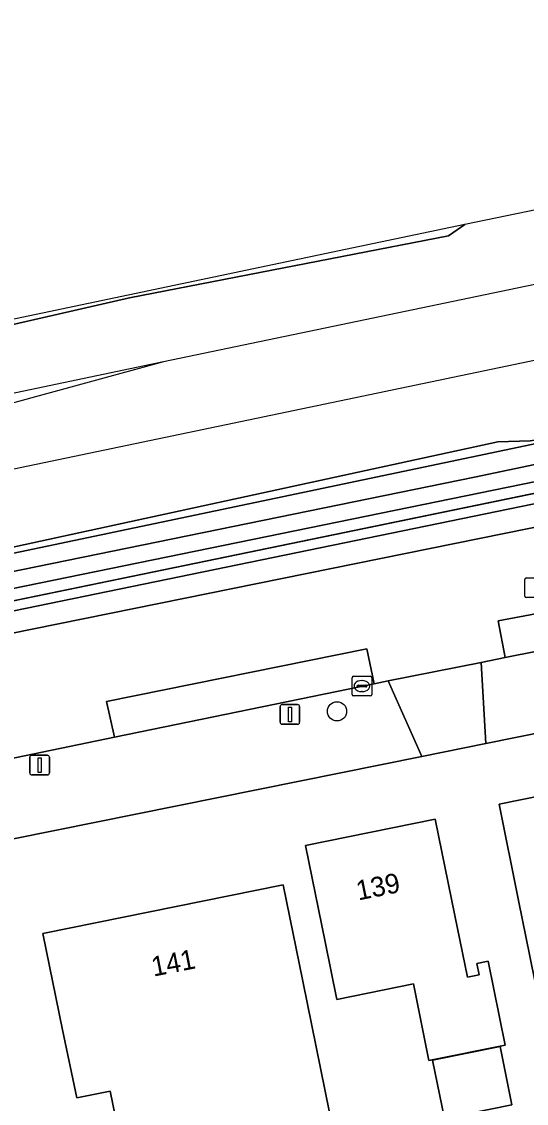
# Model space of a CAD drawing. Extents: x 162989 to 165008, y 383432 to 384338.
# Drawn here: x 163506.8 to 163532.4, y 384033.1 to 384088 of the extents above; entities that cross this region are included whole.
import ezdxf

# ---------------------------------------------------------------- set-up
doc = ezdxf.new("R2010")
doc.units = 0
for name, color, linetype in [('IMGEO_Boom', 7, 'Continuous'), ('IMGEO_Erf', 7, 'Continuous'), ('IMGEO_Grasland_overig', 7, 'Continuous'), ('IMGEO_Greppel_droge_sloot', 7, 'Continuous'), ('IMGEO_Groenvoorziening', 7, 'Continuous'), ('IMGEO_Haag', 7, 'Continuous'), ('IMGEO_Hek', 7, 'Continuous'), ('IMGEO_Kolk', 7, 'Continuous'), ('IMGEO_Lichtmast', 7, 'Continuous'), ('IMGEO_Pand', 7, 'Continuous'), ('IMGEO_Pand_nummerreeks', 7, 'Continuous'), ('IMGEO_Parkeervlak_gesloten', 7, 'Continuous'), ('IMGEO_Rijbaan_lokaal_gesloten', 7, 'Continuous'), ('IMGEO_Rioolput', 7, 'Continuous'), ('IMGEO_Spoor', 7, 'Continuous'), ('IMGEO_Spoorbaan_halfverhard', 7, 'Continuous'), ('IMGEO_Voetpad_open', 7, 'Continuous')]:
    doc.layers.add(name, color=color, linetype=linetype)

msp = doc.modelspace()

# ---------------------------------------------------------------- linework, layer by layer
at = {"layer": 'IMGEO_Boom'}
msp.add_circle((163522.81, 384052.988), 0.489, dxfattribs=at)
at = {"layer": 'IMGEO_Erf'}
msp.add_lwpolyline([(163571.675, 384023.898), (163570.606, 384023.676), (163567.521, 384023.037), (163565.815, 384029.374), (163562.598, 384028.708), (163561.933, 384031.921), (163566.989, 384032.968), (163567.654, 384029.755), (163568.81, 384029.994), (163569.078, 384030.05), (163568.17, 384033.338), (163567.049, 384033.106), (163565.959, 384038.486), (163565.183, 384042.315), (163564.24, 384046.969), (163563.675, 384049.758), (163562.681, 384054.658), (163568.762, 384055.891), (163570.284, 384048.388), (163575.932, 384049.533), (163573.788, 384060.144), (163530.361, 384051.352), (163527.117, 384050.695), (163506.394, 384046.506)], dxfattribs=at)
for points in [[(163532.023, 384043.37), (163531.029, 384048.27), (163536.618, 384049.403), (163542.203, 384050.536), (163543.197, 384045.637), (163543.798, 384042.817), (163544.408, 384039.811), (163544.673, 384038.506), (163544.864, 384037.566), (163539.256, 384036.444), (163536.597, 384035.904), (163536.094, 384038.386), (163533.156, 384037.786), (163532.595, 384040.551)], [(163522.794, 384038.354), (163522.201, 384041.278), (163521.208, 384046.178), (163527.794, 384047.513), (163528.787, 384042.613), (163529.423, 384039.478), (163530.017, 384039.598), (163529.898, 384040.183), (163530.471, 384040.296), (163531.338, 384036.034), (163527.475, 384035.251), (163526.686, 384039.143)], [(163508.88, 384036.807), (163507.887, 384041.707), (163520.085, 384044.18), (163521.078, 384039.28), (163522.651, 384031.523), (163516.799, 384030.336), (163511.554, 384032.454), (163511.302, 384033.693), (163509.603, 384033.347)], [(163527.663, 384035.27), (163531.081, 384035.963), (163531.685, 384032.988), (163528.266, 384032.295)]]:
    msp.add_lwpolyline(points, close=True, dxfattribs=at)
at = {"layer": 'IMGEO_Grasland_overig'}
for points in [[(163483.781, 384068.146), (163485.116, 384068.256), (163500.004, 384071.187), (163512.279, 384073.997), (163528.462, 384077.141), (163529.295, 384077.717), (163523.236, 384076.456)], [(163567.891, 384071.31), (163567.147, 384072.016), (163567.019, 384073.036), (163567.705, 384073.624), (163568.981, 384073.967), (163576.539, 384075.585), (163576.38, 384076.349), (163564.027, 384073.934), (163544.976, 384069.548), (163534.604, 384067.329), (163533.632, 384066.876), (163532.615, 384066.725), (163530.964, 384066.68), (163496.927, 384059.282), (163496.482, 384058.939), (163551.444, 384070.499), (163563.608, 384072.965), (163564.314, 384072.884), (163564.557, 384072.489), (163564.885, 384070.689)]]:
    msp.add_lwpolyline(points, close=True, dxfattribs=at)
at = {"layer": 'IMGEO_Greppel_droge_sloot'}
for points in [[(163564.885, 384070.689), (163564.557, 384072.489), (163564.314, 384072.884), (163563.608, 384072.965), (163551.444, 384070.499), (163496.482, 384058.939), (163481.272, 384055.806), (163480.976, 384055.531), (163480.854, 384055.133), (163480.891, 384054.4), (163481.106, 384053.827), (163481.381, 384053.662), (163481.625, 384053.535), (163494.89, 384056.228), (163559.208, 384069.516)], [(163562.988, 384071.656), (163555.555, 384070.298), (163529.787, 384064.894), (163481.54, 384055.015), (163481.436, 384054.813), (163481.452, 384054.547), (163481.731, 384054.178), (163563.229, 384070.88)], [(163555.555, 384070.298), (163562.988, 384071.656), (163563.229, 384070.88), (163481.731, 384054.178), (163481.452, 384054.547), (163481.436, 384054.813), (163481.54, 384055.015), (163529.787, 384064.894)]]:
    msp.add_lwpolyline(points, close=True, dxfattribs=at)
at = {"layer": 'IMGEO_Groenvoorziening'}
for points in [[(163721.236, 384103.128), (163651.615, 384088.607), (163609.784, 384079.965), (163577.034, 384073.199), (163567.891, 384071.31), (163564.885, 384070.689), (163559.208, 384069.516), (163494.89, 384056.228), (163481.625, 384053.535), (163459.651, 384049.074), (163442.263, 384045.543), (163422.031, 384041.436), (163419.561, 384040.874), (163408.564, 384037.598), (163408.734, 384037.023), (163409.522, 384037.258), (163419.713, 384040.294), (163422.158, 384040.849), (163459.771, 384048.486), (163651.736, 384088.019), (163830.895, 384125.387)], [(163830.895, 384125.387), (163651.736, 384088.019), (163459.771, 384048.486), (163422.158, 384040.849), (163419.713, 384040.294), (163409.522, 384037.258), (163408.734, 384037.023), (163409.808, 384036.105), (163410.773, 384036.455), (163412.582, 384037.103), (163414.405, 384037.712), (163416.239, 384038.284), (163418.085, 384038.817), (163419.942, 384039.312), (163421.809, 384039.768), (163423.331, 384040.11), (163470.865, 384049.76), (163474.78, 384050.554), (163569.015, 384069.685), (163584.838, 384072.976), (163644.593, 384085.348), (163648.507, 384086.167), (163682.411, 384093.294), (163707.965, 384098.574)]]:
    msp.add_lwpolyline(points, dxfattribs=at)
at = {"layer": 'IMGEO_Haag'}
msp.add_lwpolyline([(163721.236, 384103.128), (163651.615, 384088.607), (163609.784, 384079.965), (163577.034, 384073.199), (163567.891, 384071.31), (163564.885, 384070.689), (163559.208, 384069.516), (163494.89, 384056.228), (163481.625, 384053.535), (163459.651, 384049.074), (163442.263, 384045.543), (163422.031, 384041.436), (163419.561, 384040.874), (163408.564, 384037.598), (163408.734, 384037.023), (163409.522, 384037.258), (163419.713, 384040.294), (163422.158, 384040.849), (163459.771, 384048.486), (163651.736, 384088.019), (163830.895, 384125.387)], dxfattribs=at)
at = {"layer": 'IMGEO_Hek'}
msp.add_lwpolyline([(163830.751, 384125.97), (163651.615, 384088.607), (163494.89, 384056.228), (163459.651, 384049.074)], dxfattribs=at)
at = {"layer": 'IMGEO_Kolk'}
for p, q in [((163523.573, 384053.844), (163523.573, 384054.696)), ((163523.648, 384054.77), (163524.5, 384054.77)), ((163524.574, 384054.696), (163524.574, 384053.844)), ((163523.832, 384054.264), (163523.832, 384054.276)), ((163524.27, 384054.227), (163523.872, 384054.227)), ((163523.875, 384054.313), (163524.273, 384054.313)), ((163524.061, 384054.55), (163524.086, 384054.55)), ((163524.316, 384054.276), (163524.316, 384054.264)), ((163524.5, 384053.77), (163523.648, 384053.77)), ((163524.084, 384053.99), (163524.059, 384053.99))]:
    msp.add_line(p, q, dxfattribs=at)
for points in [[(163523.573, 384053.844), (163523.573, 384054.696)], [(163523.648, 384054.77), (163524.5, 384054.77)], [(163524.574, 384054.696), (163524.574, 384053.844)], [(163524.5, 384053.77), (163523.648, 384053.77)]]:
    msp.add_lwpolyline(points, dxfattribs=at)
for centre, radius, start, end in [((163523.65, 384054.694), 0.0765, 91.552, 178.448), ((163523.65, 384054.694), 0.0765, 91.552, 178.448), ((163524.498, 384054.694), 0.0765, 1.552, 88.448), ((163524.498, 384054.694), 0.0765, 1.552, 88.448), ((163523.872, 384054.273), 0.0403, 85.8775, 175.7526), ((163523.869, 384054.263), 0.0366, 178.938, 274.7102), ((163524.273, 384054.27), 0.043, 264.8664, 352.4533), ((163524.277, 384054.275), 0.0386, 1.7309, 96.639), ((163523.65, 384053.846), 0.0765, 181.552, 268.448), ((163523.65, 384053.846), 0.0765, 181.552, 268.448), ((163524.498, 384053.846), 0.0765, 271.552, 358.448), ((163524.498, 384053.846), 0.0765, 271.552, 358.448)]:
    msp.add_arc(centre, radius, start, end, dxfattribs=at)
for centre, major_axis, ratio, start_param, end_param in [((163524.06, 384054.27), (-0.387, 0.002), 0.722429, 4.712389, 7.853982), ((163524.085, 384054.27), (-0.39, 0.002), 0.717154, 1.570796, 4.712389)]:
    msp.add_ellipse(centre, major_axis=major_axis, ratio=ratio, start_param=start_param, end_param=end_param, dxfattribs=at)
at = {"layer": 'IMGEO_Lichtmast'}
for p, q in [((163519.923, 384052.433), (163519.923, 384053.233)), ((163519.923, 384053.233), (163519.923, 384052.433)), ((163520.023, 384053.333), (163520.813, 384053.333)), ((163520.813, 384053.333), (163520.023, 384053.333)), ((163520.913, 384053.233), (163520.913, 384052.433)), ((163520.913, 384052.433), (163520.913, 384053.233)), ((163520.813, 384052.333), (163520.023, 384052.333)), ((163520.023, 384052.333), (163520.813, 384052.333)), ((163507.224, 384049.856), (163507.224, 384050.656)), ((163507.224, 384050.656), (163507.224, 384049.856)), ((163507.324, 384050.756), (163508.114, 384050.756)), ((163508.114, 384050.756), (163507.324, 384050.756)), ((163508.214, 384050.656), (163508.214, 384049.856)), ((163508.214, 384049.856), (163508.214, 384050.656)), ((163508.114, 384049.756), (163507.324, 384049.756)), ((163507.324, 384049.756), (163508.114, 384049.756))]:
    msp.add_line(p, q, dxfattribs=at)
for points in [[(163520.343, 384053.208), (163520.493, 384053.208), (163520.493, 384052.458), (163520.343, 384052.458), (163520.343, 384053.208)], [(163507.644, 384050.631), (163507.794, 384050.631), (163507.794, 384049.881), (163507.644, 384049.881), (163507.644, 384050.631)]]:
    msp.add_lwpolyline(points, dxfattribs=at)
for centre, start, end in [((163520.023, 384053.233), 90, 180), ((163520.023, 384053.233), 90, 180), ((163520.813, 384053.233), 0, 90), ((163520.813, 384053.233), 360, 90), ((163520.023, 384052.433), 180, 270), ((163520.023, 384052.433), 180, 270), ((163520.813, 384052.433), 270, 0), ((163520.813, 384052.433), 270, 0), ((163507.324, 384050.656), 90, 180), ((163507.324, 384050.656), 90, 180), ((163508.114, 384050.656), 0, 90), ((163508.114, 384050.656), 360, 90), ((163507.324, 384049.856), 180, 270), ((163507.324, 384049.856), 180, 270), ((163508.114, 384049.856), 270, 0), ((163508.114, 384049.856), 270, 0)]:
    msp.add_arc(centre, 0.1, start, end, dxfattribs=at)
at = {"layer": 'IMGEO_Pand'}
for points in [[(163536.618, 384049.403), (163531.029, 384048.27), (163532.023, 384043.37), (163532.595, 384040.551), (163533.156, 384037.786), (163536.094, 384038.386), (163536.597, 384035.904), (163539.256, 384036.444)], [(163528.787, 384042.613), (163527.794, 384047.513), (163521.208, 384046.178), (163522.201, 384041.278), (163522.794, 384038.354), (163526.686, 384039.143), (163527.475, 384035.251), (163531.338, 384036.034), (163530.471, 384040.296), (163529.898, 384040.183), (163530.017, 384039.598), (163529.423, 384039.478)], [(163508.88, 384036.807), (163509.603, 384033.347), (163511.302, 384033.693), (163511.554, 384032.454), (163516.799, 384030.336), (163522.651, 384031.523), (163521.078, 384039.28), (163520.085, 384044.18), (163507.887, 384041.707)], [(163527.663, 384035.27), (163528.266, 384032.295), (163531.685, 384032.988), (163531.081, 384035.963)]]:
    msp.add_lwpolyline(points, close=True, dxfattribs=at)
at = {"layer": 'IMGEO_Parkeervlak_gesloten'}
for points in [[(163531.335, 384055.717), (163538.013, 384057.046), (163537.654, 384058.848), (163530.991, 384057.584)], [(163511.524, 384051.675), (163524.689, 384054.387), (163524.323, 384056.16), (163511.116, 384053.482)]]:
    msp.add_lwpolyline(points, close=True, dxfattribs=at)
at = {"layer": 'IMGEO_Rijbaan_lokaal_gesloten'}
msp.add_lwpolyline([(163562.613, 384061.968), (163570.204, 384063.489), (163569.015, 384069.685), (163474.78, 384050.554), (163475.982, 384044.399), (163481.25, 384045.474), (163485.275, 384046.295), (163500, 384049.301), (163501.629, 384049.627), (163505.545, 384050.443), (163511.524, 384051.675), (163511.116, 384053.482), (163524.323, 384056.16), (163524.689, 384054.387), (163525.413, 384054.536), (163530.123, 384055.476), (163531.335, 384055.717), (163530.991, 384057.584), (163537.654, 384058.848), (163538.013, 384057.046), (163540.262, 384057.493), (163542.885, 384058.015), (163542.496, 384059.955), (163562.23, 384063.883)], close=True, dxfattribs=at)
at = {"layer": 'IMGEO_Rioolput'}
for p, q in [((163532.341, 384058.838), (163532.341, 384059.69)), ((163532.416, 384059.764), (163533.268, 384059.764)), ((163533.268, 384058.764), (163532.416, 384058.764))]:
    msp.add_line(p, q, dxfattribs=at)
for points in [[(163532.341, 384058.838), (163532.341, 384059.69)], [(163532.416, 384059.764), (163533.268, 384059.764)], [(163533.268, 384058.764), (163532.416, 384058.764)]]:
    msp.add_lwpolyline(points, dxfattribs=at)
for centre, start, end in [((163532.418, 384059.688), 91.552, 178.448), ((163532.418, 384059.688), 91.552, 178.448), ((163532.418, 384058.84), 181.552, 268.448), ((163532.418, 384058.84), 181.552, 268.448)]:
    msp.add_arc(centre, 0.0765, start, end, dxfattribs=at)
at = {"layer": 'IMGEO_Spoor'}
for points in [[(163574.904, 384083.455), (163514.005, 384070.749)], [(163575.669, 384079.775), (163482.894, 384060.374)], [(163514.005, 384070.749), (163482.504, 384064.124)], [(163514.005, 384070.749), (163483.077, 384062.28)]]:
    msp.add_lwpolyline(points, dxfattribs=at)
at = {"layer": 'IMGEO_Spoorbaan_halfverhard'}
msp.add_lwpolyline([(163496.927, 384059.282), (163530.964, 384066.68), (163532.615, 384066.725), (163533.632, 384066.876), (163534.604, 384067.329), (163544.976, 384069.548), (163564.027, 384073.934), (163576.38, 384076.349), (163574.156, 384087.056), (163570.605, 384086.317), (163570.301, 384086.046), (163559.311, 384083.67), (163533.28, 384078.494), (163532.988, 384078.486), (163529.295, 384077.717), (163528.462, 384077.141), (163512.279, 384073.997), (163500.004, 384071.187)], dxfattribs=at)
at = {"layer": 'IMGEO_Voetpad_open'}
msp.add_lwpolyline([(163571.591, 384063.591), (163570.204, 384063.489), (163562.613, 384061.968), (163542.885, 384058.015), (163542.979, 384057.551), (163540.354, 384057.037), (163540.262, 384057.493), (163538.013, 384057.046), (163531.335, 384055.717), (163530.123, 384055.476), (163530.361, 384051.352), (163573.788, 384060.144)], dxfattribs=at)
for points in [[(163525.413, 384054.536), (163527.117, 384050.695), (163530.361, 384051.352), (163530.123, 384055.476)], [(163527.117, 384050.695), (163525.413, 384054.536), (163524.689, 384054.387), (163511.524, 384051.675), (163505.545, 384050.443), (163506.394, 384046.506)]]:
    msp.add_lwpolyline(points, close=True, dxfattribs=at)

# ---------------------------------------------------------------- texts
at = {"layer": 'IMGEO_Pand_nummerreeks'}
for s, rotation, p in [('139', 11.4588, (163523.891, 384043.375)), ('141', 11.0786, (163513.497, 384039.509))]:
    msp.add_text(s, height=1, rotation=rotation, dxfattribs=at).set_placement(p)

doc.saveas('drawing.dxf')
